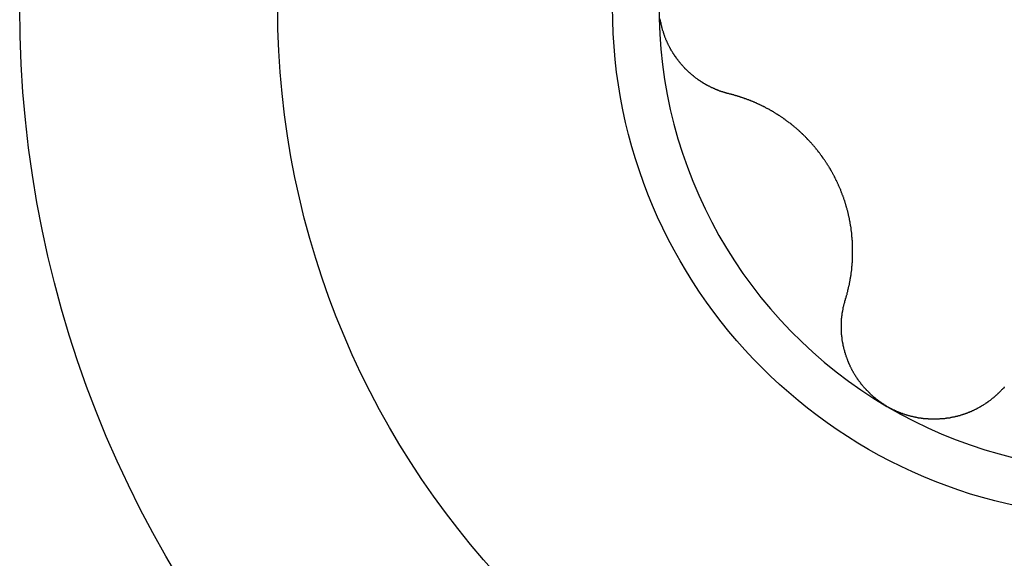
# Model space of a CAD drawing. Extents: x 1107 to 4046, y 937 to 3355.
# Tile 309 of 656: x 1147.21 to 1151.41, y 2551.36 to 2553.66. Entities that reach past the tile are written whole.
import ezdxf

# ---------------------------------------------------------------- set-up
doc = ezdxf.new("R2010")
doc.units = 0
doc.layers.add('KF_VIDA_L___C_RIGHT', color=7, linetype='CONTINUOUS')

# ---------------------------------------------------------------- blocks, each defined once
blk = doc.blocks.new('KF_VIDA_L___C_RIGHT')
at = {"layer": 'KF_VIDA_L___C_RIGHT'}
for points in [[(-436.475, 864.131, 0), (-436.476, 864.131, 0), (-436.478, 864.132, 0), (-436.48, 864.132, 0), (-436.482, 864.133, 0), (-436.484, 864.133, 0), (-436.486, 864.134, 0), (-436.488, 864.134, 0), (-436.49, 864.135, 0), (-436.492, 864.135, 0), (-436.494, 864.136, 0), (-436.496, 864.136, 0), (-436.497, 864.137, 0), (-436.499, 864.138, 0), (-436.501, 864.138, 0), (-436.503, 864.139, 0), (-436.505, 864.139, 0), (-436.507, 864.14, 0), (-436.509, 864.141, 0), (-436.511, 864.141, 0), (-436.512, 864.142, 0), (-436.514, 864.143, 0), (-436.516, 864.143, 0), (-436.518, 864.144, 0), (-436.52, 864.145, 0), (-436.522, 864.145, 0), (-436.524, 864.146, 0), (-436.525, 864.147, 0), (-436.527, 864.148, 0), (-436.529, 864.148, 0), (-436.531, 864.149, 0), (-436.533, 864.15, 0), (-436.535, 864.151, 0), (-436.537, 864.152, 0), (-436.538, 864.152, 0), (-436.54, 864.153, 0), (-436.542, 864.154, 0), (-436.544, 864.155, 0), (-436.546, 864.156, 0), (-436.547, 864.156, 0), (-436.549, 864.157, 0), (-436.551, 864.158, 0), (-436.553, 864.159, 0), (-436.555, 864.16, 0), (-436.556, 864.161, 0), (-436.558, 864.162, 0), (-436.56, 864.163, 0), (-436.562, 864.163, 0), (-436.563, 864.164, 0), (-436.565, 864.165, 0), (-436.567, 864.166, 0), (-436.569, 864.167, 0), (-436.57, 864.168, 0), (-436.572, 864.169, 0), (-436.574, 864.17, 0), (-436.576, 864.171, 0), (-436.577, 864.172, 0), (-436.579, 864.173, 0), (-436.581, 864.174, 0), (-436.583, 864.175, 0), (-436.584, 864.176, 0), (-436.586, 864.177, 0), (-436.588, 864.178, 0), (-436.589, 864.179, 0), (-436.591, 864.18, 0), (-436.593, 864.181, 0), (-436.594, 864.182, 0), (-436.596, 864.183, 0), (-436.598, 864.185, 0), (-436.599, 864.186, 0), (-436.601, 864.187, 0), (-436.603, 864.188, 0), (-436.604, 864.189, 0), (-436.606, 864.19, 0), (-436.607, 864.191, 0), (-436.609, 864.192, 0), (-436.611, 864.193, 0), (-436.612, 864.195, 0), (-436.614, 864.196, 0), (-436.615, 864.197, 0), (-436.617, 864.198, 0), (-436.619, 864.199, 0), (-436.62, 864.201, 0), (-436.622, 864.202, 0), (-436.623, 864.203, 0), (-436.625, 864.204, 0), (-436.626, 864.205, 0), (-436.628, 864.207, 0), (-436.629, 864.208, 0), (-436.631, 864.209, 0), (-436.632, 864.21, 0), (-436.634, 864.212, 0), (-436.636, 864.213, 0), (-436.637, 864.214, 0), (-436.639, 864.216, 0), (-436.64, 864.217, 0), (-436.642, 864.218, 0), (-436.643, 864.22, 0), (-436.645, 864.221, 0), (-436.646, 864.222, 0), (-436.648, 864.224, 0), (-436.649, 864.225, 0), (-436.65, 864.226, 0), (-436.652, 864.228, 0), (-436.653, 864.229, 0), (-436.655, 864.231, 0), (-436.656, 864.232, 0), (-436.658, 864.233, 0), (-436.659, 864.235, 0), (-436.661, 864.236, 0), (-436.662, 864.238, 0), (-436.664, 864.239, 0), (-436.665, 864.241, 0), (-436.666, 864.242, 0), (-436.668, 864.244, 0), (-436.669, 864.245, 0), (-436.671, 864.247, 0), (-436.672, 864.248, 0), (-436.673, 864.25, 0), (-436.675, 864.251, 0), (-436.676, 864.253, 0), (-436.677, 864.255, 0), (-436.679, 864.256, 0), (-436.68, 864.258, 0), (-436.682, 864.259, 0), (-436.683, 864.261, 0), (-436.684, 864.262, 0), (-436.686, 864.264, 0), (-436.687, 864.266, 0), (-436.688, 864.267, 0), (-436.689, 864.269, 0), (-436.691, 864.271, 0), (-436.692, 864.272, 0), (-436.693, 864.274, 0), (-436.695, 864.276, 0), (-436.696, 864.277, 0), (-436.697, 864.279, 0), (-436.698, 864.281, 0), (-436.7, 864.282, 0), (-436.701, 864.284, 0), (-436.702, 864.286, 0), (-436.703, 864.288, 0), (-436.705, 864.289, 0), (-436.706, 864.291, 0), (-436.707, 864.293, 0), (-436.708, 864.295, 0), (-436.709, 864.296, 0), (-436.711, 864.298, 0), (-436.712, 864.3, 0), (-436.713, 864.302, 0), (-436.714, 864.303, 0), (-436.715, 864.305, 0), (-436.716, 864.307, 0), (-436.717, 864.309, 0), (-436.718, 864.311, 0), (-436.72, 864.313, 0), (-436.721, 864.314, 0), (-436.722, 864.316, 0), (-436.723, 864.318, 0), (-436.724, 864.32, 0), (-436.725, 864.322, 0), (-436.726, 864.324, 0), (-436.727, 864.326, 0), (-436.728, 864.327, 0), (-436.729, 864.329, 0), (-436.73, 864.331, 0), (-436.731, 864.333, 0), (-436.732, 864.335, 0), (-436.733, 864.337, 0), (-436.734, 864.339, 0), (-436.735, 864.341, 0), (-436.736, 864.343, 0), (-436.737, 864.345, 0), (-436.738, 864.347, 0), (-436.739, 864.349, 0), (-436.74, 864.351, 0), (-436.74, 864.353, 0), (-436.741, 864.355, 0), (-436.742, 864.356, 0), (-436.743, 864.358, 0), (-436.744, 864.36, 0), (-436.745, 864.362, 0), (-436.745, 864.364, 0), (-436.746, 864.366, 0), (-436.747, 864.368, 0), (-436.748, 864.37, 0), (-436.749, 864.372, 0), (-436.749, 864.375, 0), (-436.75, 864.377, 0), (-436.751, 864.379, 0), (-436.752, 864.381, 0), (-436.752, 864.383, 0), (-436.753, 864.385, 0), (-436.754, 864.387, 0), (-436.754, 864.389, 0), (-436.755, 864.391, 0), (-436.756, 864.393, 0), (-436.756, 864.395, 0), (-436.757, 864.397, 0), (-436.758, 864.399, 0), (-436.758, 864.401, 0), (-436.759, 864.403, 0), (-436.76, 864.405, 0), (-436.76, 864.407, 0), (-436.761, 864.41, 0), (-436.761, 864.412, 0), (-436.762, 864.414, 0), (-436.762, 864.416, 0), (-436.763, 864.418, 0), (-436.763, 864.42, 0), (-436.764, 864.422, 0), (-436.764, 864.424, 0), (-436.765, 864.426, 0), (-436.765, 864.428, 0), (-436.766, 864.431, 0), (-436.766, 864.433, 0), (-436.767, 864.435, 0), (-436.767, 864.437, 0), (-436.768, 864.439, 0), (-436.768, 864.441, 0), (-436.768, 864.443, 0), (-436.769, 864.445, 0), (-436.769, 864.447, 0), (-436.77, 864.45, 0)], [(-435.98, 863.255, 0), (-435.979, 863.258, 0), (-435.978, 863.26, 0), (-435.977, 863.262, 0), (-435.977, 863.265, 0), (-435.976, 863.267, 0), (-435.975, 863.269, 0), (-435.975, 863.272, 0), (-435.974, 863.274, 0), (-435.973, 863.276, 0), (-435.973, 863.279, 0), (-435.972, 863.281, 0), (-435.972, 863.283, 0), (-435.971, 863.286, 0), (-435.97, 863.288, 0), (-435.97, 863.29, 0), (-435.969, 863.293, 0), (-435.969, 863.295, 0), (-435.968, 863.297, 0), (-435.968, 863.3, 0), (-435.967, 863.302, 0), (-435.966, 863.304, 0), (-435.966, 863.307, 0), (-435.965, 863.309, 0), (-435.965, 863.311, 0), (-435.964, 863.314, 0), (-435.964, 863.316, 0), (-435.963, 863.318, 0), (-435.963, 863.321, 0), (-435.962, 863.323, 0), (-435.962, 863.325, 0), (-435.961, 863.328, 0), (-435.961, 863.33, 0), (-435.961, 863.332, 0), (-435.96, 863.335, 0), (-435.96, 863.337, 0), (-435.959, 863.339, 0), (-435.959, 863.342, 0), (-435.958, 863.344, 0), (-435.958, 863.347, 0), (-435.958, 863.349, 0), (-435.957, 863.351, 0), (-435.957, 863.354, 0), (-435.957, 863.356, 0), (-435.956, 863.358, 0), (-435.956, 863.361, 0), (-435.956, 863.363, 0), (-435.955, 863.365, 0), (-435.955, 863.368, 0), (-435.955, 863.37, 0), (-435.954, 863.372, 0), (-435.954, 863.375, 0), (-435.954, 863.377, 0), (-435.953, 863.379, 0), (-435.953, 863.382, 0), (-435.953, 863.384, 0), (-435.953, 863.386, 0), (-435.952, 863.389, 0), (-435.952, 863.391, 0), (-435.952, 863.393, 0), (-435.952, 863.396, 0), (-435.951, 863.398, 0), (-435.951, 863.401, 0), (-435.951, 863.403, 0), (-435.951, 863.405, 0), (-435.951, 863.408, 0), (-435.951, 863.41, 0), (-435.95, 863.412, 0), (-435.95, 863.415, 0), (-435.95, 863.417, 0), (-435.95, 863.419, 0), (-435.95, 863.422, 0), (-435.95, 863.424, 0), (-435.95, 863.426, 0), (-435.949, 863.429, 0), (-435.949, 863.431, 0), (-435.949, 863.433, 0), (-435.949, 863.436, 0), (-435.949, 863.438, 0), (-435.949, 863.441, 0), (-435.949, 863.443, 0), (-435.949, 863.446, 0), (-435.949, 863.448, 0), (-435.949, 863.45, 0), (-435.949, 863.453, 0), (-435.949, 863.455, 0), (-435.949, 863.458, 0), (-435.949, 863.46, 0), (-435.949, 863.463, 0), (-435.949, 863.465, 0), (-435.949, 863.468, 0), (-435.949, 863.47, 0), (-435.949, 863.473, 0), (-435.949, 863.475, 0), (-435.949, 863.478, 0), (-435.949, 863.48, 0), (-435.949, 863.483, 0), (-435.949, 863.485, 0), (-435.949, 863.488, 0), (-435.95, 863.49, 0), (-435.95, 863.493, 0), (-435.95, 863.495, 0), (-435.95, 863.498, 0), (-435.95, 863.5, 0), (-435.95, 863.503, 0), (-435.95, 863.505, 0), (-435.951, 863.508, 0), (-435.951, 863.51, 0), (-435.951, 863.513, 0), (-435.951, 863.515, 0), (-435.951, 863.518, 0), (-435.952, 863.52, 0), (-435.952, 863.523, 0), (-435.952, 863.526, 0), (-435.952, 863.528, 0), (-435.953, 863.531, 0), (-435.953, 863.533, 0), (-435.953, 863.536, 0), (-435.953, 863.538, 0), (-435.954, 863.541, 0), (-435.954, 863.543, 0), (-435.954, 863.546, 0), (-435.955, 863.549, 0), (-435.955, 863.551, 0), (-435.955, 863.554, 0), (-435.956, 863.556, 0), (-435.956, 863.559, 0), (-435.956, 863.561, 0), (-435.957, 863.564, 0), (-435.957, 863.567, 0), (-435.958, 863.569, 0), (-435.958, 863.572, 0), (-435.958, 863.574, 0), (-435.959, 863.577, 0), (-435.959, 863.579, 0), (-435.96, 863.582, 0), (-435.96, 863.585, 0), (-435.961, 863.587, 0), (-435.961, 863.59, 0), (-435.962, 863.592, 0), (-435.962, 863.595, 0), (-435.963, 863.598, 0), (-435.963, 863.6, 0), (-435.964, 863.603, 0), (-435.964, 863.605, 0), (-435.965, 863.608, 0), (-435.965, 863.61, 0), (-435.966, 863.613, 0), (-435.967, 863.616, 0), (-435.967, 863.618, 0), (-435.968, 863.621, 0), (-435.968, 863.623, 0), (-435.969, 863.626, 0), (-435.97, 863.628, 0), (-435.97, 863.631, 0), (-435.971, 863.634, 0), (-435.972, 863.636, 0), (-435.972, 863.639, 0), (-435.973, 863.641, 0), (-435.974, 863.644, 0), (-435.975, 863.646, 0), (-435.975, 863.649, 0), (-435.976, 863.651, 0), (-435.977, 863.654, 0), (-435.978, 863.657, 0), (-435.978, 863.659, 0), (-435.979, 863.662, 0), (-435.98, 863.664, 0), (-435.981, 863.667, 0), (-435.981, 863.669, 0), (-435.982, 863.672, 0), (-435.983, 863.674, 0), (-435.984, 863.677, 0), (-435.985, 863.679, 0), (-435.986, 863.682, 0), (-435.986, 863.684, 0), (-435.987, 863.687, 0), (-435.988, 863.689, 0), (-435.989, 863.692, 0), (-435.99, 863.694, 0), (-435.991, 863.697, 0), (-435.992, 863.699, 0), (-435.993, 863.702, 0), (-435.994, 863.704, 0), (-435.995, 863.707, 0), (-435.996, 863.709, 0), (-435.997, 863.712, 0), (-435.998, 863.714, 0), (-435.999, 863.717, 0), (-435.999, 863.719, 0), (-436, 863.721, 0), (-436.001, 863.724, 0), (-436.002, 863.726, 0), (-436.004, 863.729, 0), (-436.005, 863.731, 0), (-436.006, 863.734, 0), (-436.007, 863.736, 0), (-436.008, 863.738, 0), (-436.009, 863.741, 0), (-436.01, 863.743, 0), (-436.011, 863.746, 0), (-436.012, 863.748, 0), (-436.013, 863.75, 0), (-436.014, 863.753, 0), (-436.015, 863.755, 0), (-436.016, 863.757, 0), (-436.017, 863.76, 0), (-436.019, 863.762, 0), (-436.02, 863.764, 0), (-436.021, 863.767, 0), (-436.022, 863.769, 0), (-436.023, 863.771, 0), (-436.024, 863.774, 0), (-436.026, 863.776, 0), (-436.027, 863.778, 0), (-436.028, 863.781, 0), (-436.029, 863.783, 0), (-436.03, 863.785, 0), (-436.032, 863.787, 0), (-436.033, 863.79, 0), (-436.034, 863.792, 0), (-436.035, 863.794, 0), (-436.036, 863.796, 0), (-436.038, 863.799, 0), (-436.039, 863.801, 0), (-436.04, 863.803, 0), (-436.041, 863.805, 0), (-436.043, 863.807, 0), (-436.044, 863.81, 0), (-436.045, 863.812, 0), (-436.047, 863.814, 0), (-436.048, 863.816, 0), (-436.049, 863.818, 0), (-436.051, 863.821, 0), (-436.052, 863.823, 0), (-436.053, 863.825, 0), (-436.055, 863.827, 0), (-436.056, 863.829, 0), (-436.058, 863.832, 0), (-436.059, 863.834, 0), (-436.06, 863.836, 0), (-436.062, 863.838, 0), (-436.063, 863.84, 0), (-436.065, 863.842, 0), (-436.066, 863.845, 0), (-436.068, 863.847, 0), (-436.069, 863.849, 0), (-436.071, 863.851, 0), (-436.072, 863.853, 0), (-436.074, 863.855, 0), (-436.075, 863.858, 0), (-436.077, 863.86, 0), (-436.078, 863.862, 0), (-436.08, 863.864, 0), (-436.081, 863.866, 0), (-436.083, 863.868, 0), (-436.084, 863.87, 0), (-436.086, 863.872, 0), (-436.087, 863.875, 0), (-436.089, 863.877, 0), (-436.091, 863.879, 0), (-436.092, 863.881, 0), (-436.094, 863.883, 0), (-436.095, 863.885, 0), (-436.097, 863.887, 0), (-436.099, 863.889, 0), (-436.1, 863.891, 0), (-436.102, 863.893, 0), (-436.104, 863.895, 0), (-436.105, 863.897, 0), (-436.107, 863.899, 0), (-436.109, 863.902, 0), (-436.11, 863.904, 0), (-436.112, 863.906, 0), (-436.114, 863.908, 0), (-436.116, 863.91, 0), (-436.117, 863.912, 0), (-436.119, 863.914, 0), (-436.121, 863.916, 0), (-436.123, 863.918, 0), (-436.124, 863.92, 0), (-436.126, 863.922, 0), (-436.128, 863.924, 0), (-436.13, 863.926, 0), (-436.131, 863.928, 0), (-436.133, 863.929, 0), (-436.135, 863.931, 0), (-436.137, 863.933, 0), (-436.139, 863.935, 0), (-436.141, 863.937, 0), (-436.142, 863.939, 0), (-436.144, 863.941, 0), (-436.146, 863.943, 0), (-436.148, 863.945, 0), (-436.15, 863.947, 0), (-436.152, 863.949, 0), (-436.153, 863.95, 0), (-436.155, 863.952, 0), (-436.157, 863.954, 0), (-436.159, 863.956, 0), (-436.161, 863.958, 0), (-436.163, 863.96, 0), (-436.165, 863.961, 0), (-436.167, 863.963, 0), (-436.169, 863.965, 0), (-436.171, 863.967, 0), (-436.173, 863.969, 0), (-436.175, 863.97, 0), (-436.176, 863.972, 0), (-436.178, 863.974, 0), (-436.18, 863.976, 0), (-436.182, 863.977, 0), (-436.184, 863.979, 0), (-436.186, 863.981, 0), (-436.188, 863.983, 0), (-436.19, 863.984, 0), (-436.192, 863.986, 0), (-436.194, 863.988, 0), (-436.196, 863.989, 0), (-436.198, 863.991, 0), (-436.2, 863.993, 0), (-436.202, 863.994, 0), (-436.204, 863.996, 0), (-436.206, 863.998, 0), (-436.208, 863.999, 0), (-436.21, 864.001, 0), (-436.212, 864.002, 0), (-436.214, 864.004, 0), (-436.216, 864.006, 0), (-436.219, 864.007, 0), (-436.221, 864.009, 0), (-436.223, 864.01, 0), (-436.225, 864.012, 0), (-436.227, 864.013, 0), (-436.229, 864.015, 0), (-436.231, 864.016, 0), (-436.233, 864.018, 0), (-436.235, 864.019, 0), (-436.237, 864.021, 0), (-436.239, 864.022, 0), (-436.241, 864.024, 0), (-436.243, 864.025, 0), (-436.245, 864.027, 0), (-436.247, 864.028, 0), (-436.25, 864.03, 0), (-436.252, 864.031, 0), (-436.254, 864.033, 0), (-436.256, 864.034, 0), (-436.258, 864.035, 0), (-436.26, 864.037, 0), (-436.262, 864.038, 0), (-436.264, 864.039, 0), (-436.266, 864.041, 0), (-436.268, 864.042, 0), (-436.271, 864.044, 0), (-436.273, 864.045, 0), (-436.275, 864.046, 0), (-436.277, 864.047, 0), (-436.279, 864.049, 0), (-436.281, 864.05, 0), (-436.283, 864.051, 0), (-436.285, 864.053, 0), (-436.287, 864.054, 0), (-436.289, 864.055, 0), (-436.292, 864.056, 0), (-436.294, 864.058, 0), (-436.296, 864.059, 0), (-436.298, 864.06, 0), (-436.3, 864.061, 0), (-436.302, 864.062, 0), (-436.304, 864.064, 0), (-436.306, 864.065, 0), (-436.308, 864.066, 0), (-436.31, 864.067, 0), (-436.313, 864.068, 0), (-436.315, 864.069, 0), (-436.317, 864.07, 0), (-436.319, 864.072, 0), (-436.321, 864.073, 0), (-436.323, 864.074, 0), (-436.325, 864.075, 0), (-436.327, 864.076, 0), (-436.329, 864.077, 0), (-436.331, 864.078, 0), (-436.333, 864.079, 0), (-436.336, 864.08, 0), (-436.338, 864.081, 0), (-436.34, 864.082, 0), (-436.342, 864.083, 0), (-436.344, 864.084, 0), (-436.346, 864.085, 0), (-436.348, 864.086, 0), (-436.35, 864.087, 0), (-436.353, 864.088, 0), (-436.355, 864.089, 0), (-436.357, 864.09, 0), (-436.359, 864.091, 0), (-436.361, 864.092, 0), (-436.363, 864.093, 0), (-436.366, 864.094, 0), (-436.368, 864.095, 0), (-436.37, 864.096, 0), (-436.372, 864.097, 0), (-436.374, 864.098, 0), (-436.376, 864.098, 0), (-436.379, 864.099, 0), (-436.381, 864.1, 0), (-436.383, 864.101, 0), (-436.385, 864.102, 0), (-436.388, 864.103, 0), (-436.39, 864.104, 0), (-436.392, 864.105, 0), (-436.394, 864.105, 0), (-436.396, 864.106, 0), (-436.399, 864.107, 0), (-436.401, 864.108, 0), (-436.403, 864.109, 0), (-436.405, 864.11, 0), (-436.408, 864.11, 0), (-436.41, 864.111, 0), (-436.412, 864.112, 0), (-436.414, 864.113, 0), (-436.417, 864.114, 0), (-436.419, 864.114, 0), (-436.421, 864.115, 0), (-436.424, 864.116, 0), (-436.426, 864.117, 0), (-436.428, 864.117, 0), (-436.43, 864.118, 0), (-436.433, 864.119, 0), (-436.435, 864.12, 0), (-436.437, 864.12, 0), (-436.44, 864.121, 0), (-436.442, 864.122, 0), (-436.444, 864.122, 0), (-436.447, 864.123, 0), (-436.449, 864.124, 0), (-436.451, 864.124, 0), (-436.454, 864.125, 0), (-436.456, 864.126, 0), (-436.458, 864.126, 0), (-436.46, 864.127, 0), (-436.463, 864.128, 0), (-436.465, 864.128, 0), (-436.467, 864.129, 0), (-436.47, 864.129, 0), (-436.472, 864.13, 0), (-436.475, 864.131, 0)], [(-435.803, 862.798, 0), (-435.805, 862.8, 0), (-435.806, 862.801, 0), (-435.808, 862.802, 0), (-435.81, 862.803, 0), (-435.812, 862.804, 0), (-435.814, 862.805, 0), (-435.815, 862.806, 0), (-435.817, 862.807, 0), (-435.819, 862.809, 0), (-435.821, 862.81, 0), (-435.822, 862.811, 0), (-435.824, 862.812, 0), (-435.826, 862.813, 0), (-435.828, 862.815, 0), (-435.829, 862.816, 0), (-435.831, 862.817, 0), (-435.833, 862.818, 0), (-435.835, 862.82, 0), (-435.836, 862.821, 0), (-435.838, 862.822, 0), (-435.84, 862.823, 0), (-435.841, 862.825, 0), (-435.843, 862.826, 0), (-435.845, 862.827, 0), (-435.847, 862.829, 0), (-435.848, 862.83, 0), (-435.85, 862.831, 0), (-435.852, 862.833, 0), (-435.853, 862.834, 0), (-435.855, 862.835, 0), (-435.857, 862.837, 0), (-435.858, 862.838, 0), (-435.86, 862.84, 0), (-435.861, 862.841, 0), (-435.863, 862.842, 0), (-435.865, 862.844, 0), (-435.866, 862.845, 0), (-435.868, 862.847, 0), (-435.869, 862.848, 0), (-435.871, 862.85, 0), (-435.873, 862.851, 0), (-435.874, 862.853, 0), (-435.876, 862.854, 0), (-435.877, 862.856, 0), (-435.879, 862.857, 0), (-435.88, 862.859, 0), (-435.882, 862.86, 0), (-435.883, 862.862, 0), (-435.885, 862.863, 0), (-435.886, 862.865, 0), (-435.888, 862.866, 0), (-435.889, 862.868, 0), (-435.891, 862.869, 0), (-435.892, 862.871, 0), (-435.894, 862.873, 0), (-435.895, 862.874, 0), (-435.897, 862.876, 0), (-435.898, 862.877, 0), (-435.9, 862.879, 0), (-435.901, 862.881, 0), (-435.903, 862.882, 0), (-435.904, 862.884, 0), (-435.905, 862.886, 0), (-435.907, 862.887, 0), (-435.908, 862.889, 0), (-435.909, 862.891, 0), (-435.911, 862.892, 0), (-435.912, 862.894, 0), (-435.913, 862.896, 0), (-435.915, 862.897, 0), (-435.916, 862.899, 0), (-435.917, 862.901, 0), (-435.919, 862.903, 0), (-435.92, 862.904, 0), (-435.921, 862.906, 0), (-435.923, 862.908, 0), (-435.924, 862.91, 0), (-435.925, 862.911, 0), (-435.926, 862.913, 0), (-435.928, 862.915, 0), (-435.929, 862.917, 0), (-435.93, 862.918, 0), (-435.931, 862.92, 0), (-435.932, 862.922, 0), (-435.934, 862.924, 0), (-435.935, 862.926, 0), (-435.936, 862.927, 0), (-435.937, 862.929, 0), (-435.938, 862.931, 0), (-435.939, 862.933, 0), (-435.94, 862.935, 0), (-435.942, 862.937, 0), (-435.943, 862.938, 0), (-435.944, 862.94, 0), (-435.945, 862.942, 0), (-435.946, 862.944, 0), (-435.947, 862.946, 0), (-435.948, 862.948, 0), (-435.949, 862.95, 0), (-435.95, 862.952, 0), (-435.951, 862.953, 0), (-435.952, 862.955, 0), (-435.953, 862.957, 0), (-435.954, 862.959, 0), (-435.955, 862.961, 0), (-435.956, 862.963, 0), (-435.957, 862.965, 0), (-435.958, 862.967, 0), (-435.959, 862.969, 0), (-435.959, 862.971, 0), (-435.96, 862.973, 0), (-435.961, 862.974, 0), (-435.962, 862.976, 0), (-435.963, 862.978, 0), (-435.964, 862.98, 0), (-435.965, 862.982, 0), (-435.965, 862.984, 0), (-435.966, 862.986, 0), (-435.967, 862.988, 0), (-435.968, 862.99, 0), (-435.969, 862.992, 0), (-435.969, 862.994, 0), (-435.97, 862.996, 0), (-435.971, 862.998, 0), (-435.972, 863, 0), (-435.972, 863.002, 0), (-435.973, 863.004, 0), (-435.974, 863.006, 0), (-435.975, 863.008, 0), (-435.975, 863.01, 0), (-435.976, 863.012, 0), (-435.977, 863.014, 0), (-435.977, 863.016, 0), (-435.978, 863.018, 0), (-435.979, 863.02, 0), (-435.979, 863.022, 0), (-435.98, 863.023, 0), (-435.98, 863.025, 0), (-435.981, 863.027, 0), (-435.982, 863.029, 0), (-435.982, 863.031, 0), (-435.983, 863.033, 0), (-435.983, 863.035, 0), (-435.984, 863.037, 0), (-435.984, 863.039, 0), (-435.985, 863.041, 0), (-435.985, 863.043, 0), (-435.986, 863.045, 0), (-435.986, 863.047, 0), (-435.987, 863.049, 0), (-435.987, 863.051, 0), (-435.988, 863.053, 0), (-435.988, 863.055, 0), (-435.989, 863.057, 0), (-435.989, 863.059, 0), (-435.989, 863.061, 0), (-435.99, 863.063, 0), (-435.99, 863.065, 0), (-435.991, 863.067, 0), (-435.991, 863.069, 0), (-435.991, 863.071, 0), (-435.992, 863.073, 0), (-435.992, 863.075, 0), (-435.992, 863.077, 0), (-435.993, 863.079, 0), (-435.993, 863.081, 0), (-435.993, 863.083, 0), (-435.993, 863.085, 0), (-435.994, 863.087, 0), (-435.994, 863.089, 0), (-435.994, 863.091, 0), (-435.994, 863.093, 0), (-435.995, 863.095, 0), (-435.995, 863.096, 0), (-435.995, 863.098, 0), (-435.995, 863.1, 0), (-435.995, 863.102, 0), (-435.996, 863.104, 0), (-435.996, 863.106, 0), (-435.996, 863.108, 0), (-435.996, 863.11, 0), (-435.996, 863.112, 0), (-435.996, 863.114, 0), (-435.996, 863.116, 0), (-435.997, 863.118, 0), (-435.997, 863.12, 0), (-435.997, 863.122, 0), (-435.997, 863.124, 0), (-435.997, 863.126, 0), (-435.997, 863.128, 0), (-435.997, 863.13, 0), (-435.997, 863.132, 0), (-435.997, 863.134, 0), (-435.997, 863.136, 0), (-435.997, 863.138, 0), (-435.997, 863.14, 0), (-435.997, 863.142, 0), (-435.997, 863.144, 0), (-435.997, 863.146, 0), (-435.997, 863.148, 0), (-435.997, 863.15, 0), (-435.997, 863.152, 0), (-435.997, 863.154, 0), (-435.997, 863.156, 0), (-435.997, 863.158, 0), (-435.997, 863.16, 0), (-435.996, 863.162, 0), (-435.996, 863.164, 0), (-435.996, 863.166, 0), (-435.996, 863.168, 0), (-435.996, 863.17, 0), (-435.996, 863.172, 0), (-435.996, 863.174, 0), (-435.995, 863.176, 0), (-435.995, 863.178, 0), (-435.995, 863.18, 0), (-435.995, 863.182, 0), (-435.995, 863.184, 0), (-435.994, 863.185, 0), (-435.994, 863.187, 0), (-435.994, 863.189, 0), (-435.994, 863.191, 0), (-435.993, 863.193, 0), (-435.993, 863.195, 0), (-435.993, 863.197, 0), (-435.992, 863.199, 0), (-435.992, 863.201, 0), (-435.992, 863.203, 0), (-435.991, 863.205, 0), (-435.991, 863.207, 0), (-435.991, 863.209, 0), (-435.99, 863.211, 0), (-435.99, 863.213, 0), (-435.99, 863.215, 0), (-435.989, 863.217, 0), (-435.989, 863.219, 0), (-435.989, 863.221, 0), (-435.988, 863.223, 0), (-435.988, 863.225, 0), (-435.987, 863.227, 0), (-435.987, 863.229, 0), (-435.986, 863.231, 0), (-435.986, 863.232, 0), (-435.985, 863.234, 0), (-435.985, 863.236, 0), (-435.984, 863.238, 0), (-435.984, 863.24, 0), (-435.983, 863.242, 0), (-435.983, 863.244, 0), (-435.982, 863.246, 0), (-435.982, 863.248, 0), (-435.981, 863.25, 0), (-435.981, 863.252, 0), (-435.98, 863.253, 0), (-435.98, 863.255, 0)], [(-435.302, 862.881, 0), (-435.304, 862.879, 0), (-435.305, 862.877, 0), (-435.307, 862.875, 0), (-435.309, 862.874, 0), (-435.311, 862.872, 0), (-435.312, 862.87, 0), (-435.314, 862.869, 0), (-435.316, 862.867, 0), (-435.317, 862.865, 0)], [(-435.317, 862.865, 0), (-435.319, 862.864, 0), (-435.32, 862.862, 0), (-435.321, 862.861, 0), (-435.323, 862.859, 0), (-435.324, 862.858, 0), (-435.326, 862.857, 0), (-435.327, 862.855, 0), (-435.329, 862.854, 0), (-435.33, 862.853, 0), (-435.331, 862.851, 0), (-435.333, 862.85, 0), (-435.334, 862.848, 0), (-435.336, 862.847, 0), (-435.337, 862.846, 0), (-435.339, 862.844, 0), (-435.34, 862.843, 0), (-435.342, 862.842, 0), (-435.343, 862.841, 0), (-435.345, 862.839, 0), (-435.346, 862.838, 0), (-435.348, 862.837, 0), (-435.349, 862.835, 0), (-435.351, 862.834, 0), (-435.352, 862.833, 0), (-435.354, 862.832, 0), (-435.355, 862.83, 0), (-435.357, 862.829, 0), (-435.359, 862.828, 0), (-435.36, 862.827, 0), (-435.362, 862.825, 0), (-435.363, 862.824, 0), (-435.365, 862.823, 0), (-435.366, 862.822, 0), (-435.368, 862.821, 0), (-435.37, 862.82, 0), (-435.371, 862.818, 0), (-435.373, 862.817, 0), (-435.375, 862.816, 0), (-435.376, 862.815, 0), (-435.378, 862.814, 0), (-435.379, 862.813, 0), (-435.381, 862.812, 0), (-435.383, 862.81, 0), (-435.384, 862.809, 0), (-435.386, 862.808, 0), (-435.388, 862.807, 0), (-435.389, 862.806, 0), (-435.391, 862.805, 0), (-435.393, 862.804, 0), (-435.394, 862.803, 0), (-435.396, 862.802, 0), (-435.398, 862.801, 0), (-435.4, 862.8, 0), (-435.401, 862.799, 0), (-435.403, 862.798, 0), (-435.405, 862.797, 0), (-435.406, 862.796, 0), (-435.408, 862.795, 0), (-435.41, 862.794, 0), (-435.412, 862.793, 0), (-435.413, 862.792, 0), (-435.415, 862.791, 0), (-435.417, 862.79, 0), (-435.419, 862.789, 0), (-435.42, 862.788, 0), (-435.422, 862.787, 0), (-435.424, 862.786, 0), (-435.426, 862.785, 0), (-435.427, 862.785, 0), (-435.429, 862.784, 0), (-435.431, 862.783, 0), (-435.433, 862.782, 0), (-435.434, 862.781, 0), (-435.436, 862.78, 0), (-435.438, 862.779, 0), (-435.44, 862.779, 0), (-435.442, 862.778, 0), (-435.443, 862.777, 0), (-435.445, 862.776, 0), (-435.447, 862.775, 0), (-435.449, 862.775, 0), (-435.451, 862.774, 0), (-435.453, 862.773, 0), (-435.454, 862.772, 0), (-435.456, 862.772, 0), (-435.458, 862.771, 0), (-435.46, 862.77, 0), (-435.462, 862.77, 0), (-435.464, 862.769, 0), (-435.465, 862.768, 0), (-435.467, 862.768, 0), (-435.469, 862.767, 0), (-435.471, 862.766, 0), (-435.473, 862.766, 0), (-435.475, 862.765, 0), (-435.477, 862.764, 0), (-435.479, 862.764, 0), (-435.481, 862.763, 0), (-435.482, 862.762, 0), (-435.484, 862.762, 0), (-435.486, 862.761, 0), (-435.488, 862.761, 0), (-435.49, 862.76, 0), (-435.492, 862.759, 0), (-435.494, 862.759, 0), (-435.496, 862.758, 0), (-435.498, 862.758, 0), (-435.5, 862.757, 0), (-435.502, 862.757, 0), (-435.504, 862.756, 0), (-435.506, 862.756, 0), (-435.508, 862.755, 0), (-435.51, 862.755, 0), (-435.512, 862.754, 0), (-435.514, 862.754, 0), (-435.516, 862.753, 0), (-435.518, 862.753, 0), (-435.52, 862.753, 0), (-435.522, 862.752, 0), (-435.524, 862.752, 0), (-435.526, 862.751, 0), (-435.528, 862.751, 0), (-435.53, 862.751, 0), (-435.532, 862.75, 0), (-435.534, 862.75, 0), (-435.536, 862.749, 0), (-435.538, 862.749, 0), (-435.541, 862.749, 0), (-435.543, 862.748, 0), (-435.545, 862.748, 0), (-435.547, 862.748, 0), (-435.549, 862.748, 0), (-435.551, 862.747, 0), (-435.553, 862.747, 0), (-435.555, 862.747, 0), (-435.557, 862.746, 0), (-435.559, 862.746, 0), (-435.561, 862.746, 0), (-435.563, 862.746, 0), (-435.566, 862.746, 0), (-435.568, 862.745, 0), (-435.57, 862.745, 0), (-435.572, 862.745, 0), (-435.574, 862.745, 0), (-435.576, 862.745, 0), (-435.578, 862.745, 0), (-435.58, 862.744, 0), (-435.583, 862.744, 0), (-435.585, 862.744, 0), (-435.587, 862.744, 0), (-435.589, 862.744, 0), (-435.591, 862.744, 0), (-435.593, 862.744, 0), (-435.595, 862.744, 0), (-435.597, 862.744, 0), (-435.6, 862.744, 0), (-435.602, 862.744, 0), (-435.604, 862.744, 0), (-435.606, 862.744, 0), (-435.608, 862.744, 0), (-435.61, 862.744, 0), (-435.612, 862.744, 0), (-435.615, 862.744, 0), (-435.617, 862.744, 0), (-435.619, 862.744, 0), (-435.621, 862.744, 0), (-435.623, 862.744, 0), (-435.625, 862.744, 0), (-435.627, 862.745, 0), (-435.63, 862.745, 0), (-435.632, 862.745, 0), (-435.634, 862.745, 0), (-435.636, 862.745, 0), (-435.638, 862.745, 0), (-435.64, 862.746, 0), (-435.642, 862.746, 0), (-435.645, 862.746, 0), (-435.647, 862.746, 0), (-435.649, 862.747, 0), (-435.651, 862.747, 0), (-435.653, 862.747, 0), (-435.655, 862.747, 0), (-435.657, 862.748, 0), (-435.66, 862.748, 0), (-435.662, 862.748, 0), (-435.664, 862.749, 0), (-435.666, 862.749, 0), (-435.668, 862.749, 0), (-435.67, 862.75, 0), (-435.672, 862.75, 0), (-435.675, 862.751, 0), (-435.677, 862.751, 0), (-435.679, 862.751, 0), (-435.681, 862.752, 0), (-435.683, 862.752, 0), (-435.685, 862.753, 0), (-435.687, 862.753, 0), (-435.689, 862.754, 0), (-435.691, 862.754, 0), (-435.694, 862.755, 0), (-435.696, 862.755, 0), (-435.698, 862.756, 0), (-435.7, 862.756, 0), (-435.702, 862.757, 0), (-435.704, 862.757, 0), (-435.706, 862.758, 0), (-435.708, 862.758, 0), (-435.71, 862.759, 0), (-435.712, 862.76, 0), (-435.714, 862.76, 0), (-435.717, 862.761, 0), (-435.719, 862.761, 0), (-435.721, 862.762, 0), (-435.723, 862.763, 0), (-435.725, 862.763, 0), (-435.727, 862.764, 0), (-435.729, 862.765, 0), (-435.731, 862.766, 0), (-435.733, 862.766, 0), (-435.735, 862.767, 0), (-435.737, 862.768, 0), (-435.739, 862.768, 0), (-435.741, 862.769, 0), (-435.743, 862.77, 0), (-435.745, 862.771, 0), (-435.747, 862.771, 0), (-435.749, 862.772, 0), (-435.751, 862.773, 0), (-435.753, 862.774, 0), (-435.755, 862.775, 0), (-435.757, 862.776, 0), (-435.759, 862.776, 0), (-435.761, 862.777, 0), (-435.763, 862.778, 0), (-435.765, 862.779, 0), (-435.767, 862.78, 0), (-435.769, 862.781, 0), (-435.771, 862.782, 0), (-435.773, 862.783, 0), (-435.775, 862.783, 0), (-435.777, 862.784, 0), (-435.778, 862.785, 0), (-435.78, 862.786, 0), (-435.782, 862.787, 0), (-435.784, 862.788, 0), (-435.786, 862.789, 0), (-435.788, 862.79, 0), (-435.79, 862.791, 0), (-435.792, 862.792, 0), (-435.794, 862.793, 0), (-435.795, 862.794, 0), (-435.797, 862.795, 0), (-435.799, 862.796, 0), (-435.801, 862.797, 0), (-435.803, 862.798, 0)]]:
    blk.add_polyline3d(points, dxfattribs=at)
for radius in [4.7, 3.6, 2.1725]:
    blk.add_circle((-434.8, 864.5), radius, dxfattribs=at)
for start, end in [(179.4895, 239.4895), (239.4895, 299.4895)]:
    blk.add_arc((-434.8, 864.5), 1.975, start, end, dxfattribs=at)

msp = doc.modelspace()

# ---------------------------------------------------------------- block references
at = {"layer": 'KF_VIDA_L___C_RIGHT'}
msp.add_blockref('KF_VIDA_L___C_RIGHT', (1586.7097, 1689.2132), dxfattribs=at)

doc.saveas('drawing.dxf')
